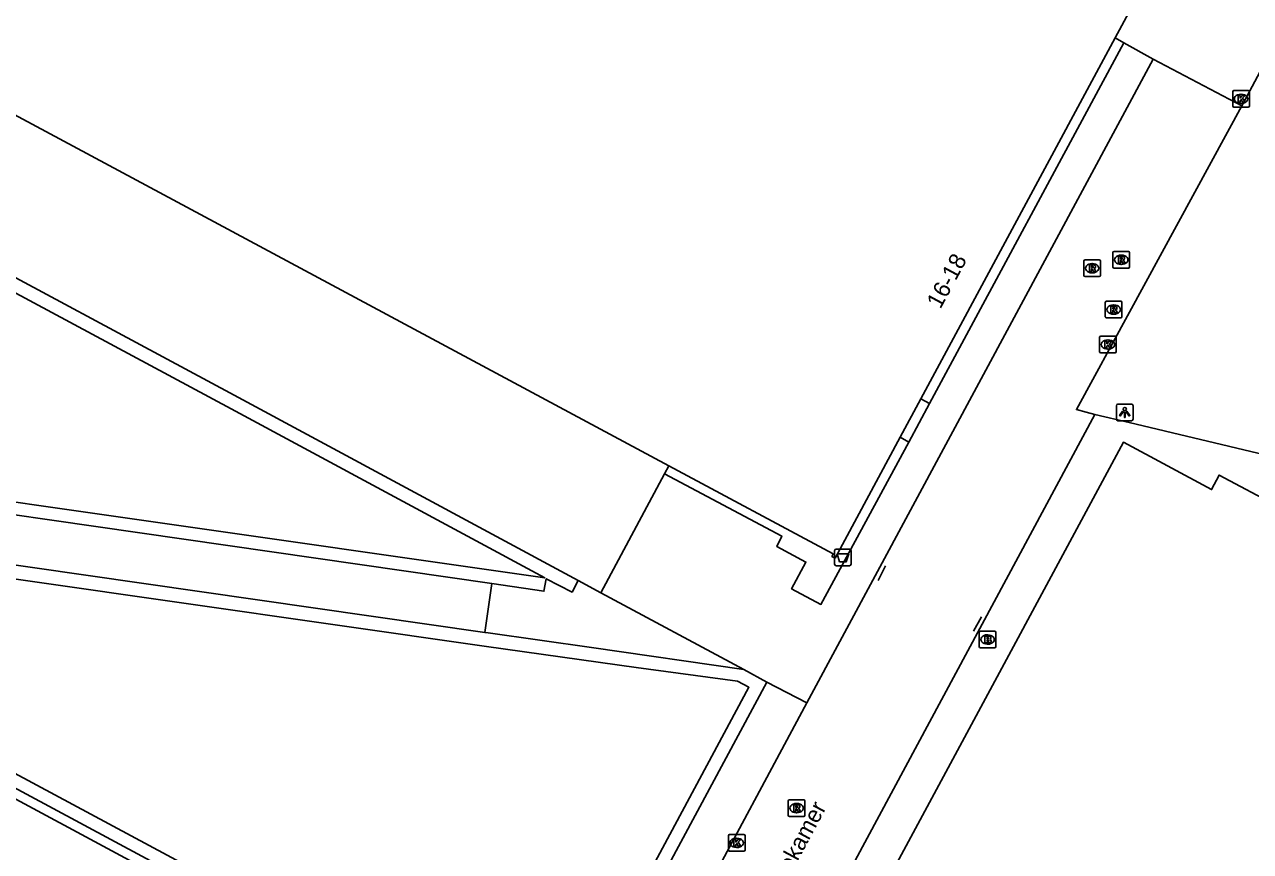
# Model space of a CAD drawing. Extents: x 159489 to 160304, y 383826 to 384530.
# Drawn here: x 159768.9 to 159842.4, y 384293 to 384342.7 of the extents above; entities that cross this region are included whole.
import ezdxf

# ---------------------------------------------------------------- set-up
doc = ezdxf.new("R2010")
doc.units = 0
for name, color, linetype in [('IMGEO_Afvalbak', 7, 'Continuous'), ('IMGEO_Brandkraan', 7, 'Continuous'), ('IMGEO_Groenvoorziening', 7, 'Continuous'), ('IMGEO_Kolk', 7, 'Continuous'), ('IMGEO_Lichtpunt', 7, 'Continuous'), ('IMGEO_Lijnafwatering', 7, 'Continuous'), ('IMGEO_Openbare_ruimte_label', 7, 'Continuous'), ('IMGEO_Pand', 7, 'Continuous'), ('IMGEO_Pand_nummerreeks', 7, 'Continuous'), ('IMGEO_Rijbaan_lokaal_open', 7, 'Continuous'), ('IMGEO_Rioolput', 7, 'Continuous'), ('IMGEO_Terreindeel_open', 7, 'Continuous'), ('IMGEO_Voetpad_gesloten', 7, 'Continuous'), ('IMGEO_Voetpad_halfverhard', 7, 'Continuous'), ('IMGEO_Voetpad_open', 7, 'Continuous')]:
    doc.layers.add(name, color=color, linetype=linetype)

msp = doc.modelspace()

# ---------------------------------------------------------------- linework, layer by layer
at = {"layer": 'IMGEO_Afvalbak'}
for p, q in [((159817.591, 384311.185), (159818.381, 384311.185)), ((159818.381, 384311.185), (159817.591, 384311.185)), ((159817.491, 384310.285), (159817.491, 384311.085)), ((159817.491, 384311.085), (159817.491, 384310.285)), ((159818.481, 384311.085), (159818.481, 384310.285)), ((159818.481, 384310.285), (159818.481, 384311.085)), ((159818.381, 384310.185), (159817.591, 384310.185)), ((159817.591, 384310.185), (159818.381, 384310.185))]:
    msp.add_line(p, q, dxfattribs=at)
msp.add_lwpolyline([(159817.634, 384310.899), (159818.338, 384310.899), (159818.189, 384310.429), (159817.783, 384310.429), (159817.634, 384310.899)], dxfattribs=at)
for centre, start, end in [((159817.591, 384311.085), 90, 180), ((159817.591, 384311.085), 90, 180), ((159818.381, 384311.085), 0, 90), ((159818.381, 384311.085), 360, 90), ((159817.591, 384310.285), 180, 270), ((159817.591, 384310.285), 180, 270), ((159818.381, 384310.285), 270, 0), ((159818.381, 384310.285), 270, 0)]:
    msp.add_arc(centre, 0.1, start, end, dxfattribs=at)
at = {"layer": 'IMGEO_Brandkraan'}
for p, q in [((159826.167, 384305.333), (159826.167, 384306.185)), ((159826.242, 384306.259), (159827.094, 384306.259)), ((159826.655, 384306.039), (159826.68, 384306.039)), ((159827.168, 384306.185), (159827.168, 384305.333)), ((159827.094, 384305.259), (159826.242, 384305.259)), ((159826.678, 384305.479), (159826.653, 384305.479))]:
    msp.add_line(p, q, dxfattribs=at)
for points in [[(159826.167, 384305.333), (159826.167, 384306.185)], [(159826.242, 384306.259), (159827.094, 384306.259)], [(159826.515, 384305.959), (159826.515, 384305.559), (159826.728, 384305.559)], [(159826.746, 384305.959), (159826.515, 384305.959)], [(159827.168, 384306.185), (159827.168, 384305.333)], [(159827.094, 384305.259), (159826.242, 384305.259)], [(159826.694, 384305.878), (159826.64, 384305.878), (159826.64, 384305.802)], [(159826.64, 384305.802), (159826.693, 384305.802)], [(159826.702, 384305.726), (159826.64, 384305.726), (159826.64, 384305.645)], [(159826.64, 384305.645), (159826.702, 384305.645)]]:
    msp.add_lwpolyline(points, dxfattribs=at)
for centre, radius, start, end in [((159826.244, 384306.183), 0.0765, 91.55205, 178.44795), ((159826.244, 384306.183), 0.0765, 91.55205, 178.44795), ((159826.75, 384305.814), 0.145, 59.4692, 91.53667), ((159827.092, 384306.183), 0.0765, 1.55205, 88.44795), ((159827.092, 384306.183), 0.0765, 1.55205, 88.44795), ((159826.244, 384305.335), 0.0765, 181.55205, 268.44795), ((159826.244, 384305.335), 0.0765, 181.55205, 268.44795), ((159826.695, 384305.84), 0.0379, 267.82845, 90.93552), ((159826.703, 384305.685), 0.0404, 269.87594, 90.50774), ((159826.734, 384305.81), 0.251, 268.66757, 293.53466), ((159826.775, 384305.861), 0.0922, 285.51372, 58.15012), ((159826.78, 384305.669), 0.105, 301.31148, 78.98903), ((159827.092, 384305.335), 0.0765, 271.55205, 358.44795), ((159827.092, 384305.335), 0.0765, 271.55205, 358.44795)]:
    msp.add_arc(centre, radius, start, end, dxfattribs=at)
for centre, major_axis, ratio, start_param, end_param in [((159826.654, 384305.759), (-0.387, 0.002), 0.722429, 4.712389, 7.853982), ((159826.679, 384305.759), (-0.39, 0.002), 0.717154, 1.570796, 4.712389)]:
    msp.add_ellipse(centre, major_axis=major_axis, ratio=ratio, start_param=start_param, end_param=end_param, dxfattribs=at)
at = {"layer": 'IMGEO_Groenvoorziening'}
msp.add_lwpolyline([(159813.426, 384303.207), (159800.661, 384279.441)], dxfattribs=at)
at = {"layer": 'IMGEO_Kolk'}
for p, q in [((159841.384, 384337.79), (159841.384, 384338.642)), ((159841.459, 384338.716), (159842.311, 384338.716)), ((159841.872, 384338.496), (159841.897, 384338.496)), ((159842.385, 384338.642), (159842.385, 384337.79)), ((159842.311, 384337.716), (159841.459, 384337.716)), ((159841.895, 384337.936), (159841.87, 384337.936)), ((159833.391, 384323.042), (159833.391, 384323.894)), ((159833.466, 384323.968), (159834.318, 384323.968)), ((159833.879, 384323.748), (159833.904, 384323.748)), ((159834.392, 384323.894), (159834.392, 384323.042)), ((159834.318, 384322.968), (159833.466, 384322.968)), ((159833.902, 384323.188), (159833.877, 384323.188)), ((159811.113, 384293.126), (159811.113, 384293.978)), ((159811.188, 384294.052), (159812.04, 384294.052)), ((159811.601, 384293.832), (159811.626, 384293.832)), ((159812.114, 384293.978), (159812.114, 384293.126)), ((159812.04, 384293.052), (159811.188, 384293.052)), ((159811.624, 384293.272), (159811.599, 384293.272))]:
    msp.add_line(p, q, dxfattribs=at)
for points in [[(159841.384, 384337.79), (159841.384, 384338.642)], [(159841.459, 384338.716), (159842.311, 384338.716)], [(159841.705, 384338.416), (159841.828, 384338.416), (159841.828, 384338.265), (159841.958, 384338.416), (159842.122, 384338.416), (159841.976, 384338.265), (159842.129, 384338.016), (159841.977, 384338.016), (159841.892, 384338.18), (159841.828, 384338.113), (159841.828, 384338.016), (159841.705, 384338.016), (159841.705, 384338.416)], [(159842.385, 384338.642), (159842.385, 384337.79)], [(159842.311, 384337.716), (159841.459, 384337.716)], [(159833.391, 384323.042), (159833.391, 384323.894)], [(159833.466, 384323.968), (159834.318, 384323.968)], [(159833.712, 384323.668), (159833.835, 384323.668), (159833.835, 384323.517), (159833.965, 384323.668), (159834.129, 384323.668), (159833.983, 384323.517), (159834.136, 384323.268), (159833.984, 384323.268), (159833.899, 384323.432), (159833.835, 384323.365), (159833.835, 384323.268), (159833.712, 384323.268), (159833.712, 384323.668)], [(159834.392, 384323.894), (159834.392, 384323.042)], [(159834.318, 384322.968), (159833.466, 384322.968)], [(159811.113, 384293.126), (159811.113, 384293.978)], [(159811.188, 384294.052), (159812.04, 384294.052)], [(159811.434, 384293.752), (159811.557, 384293.752), (159811.557, 384293.601), (159811.687, 384293.752), (159811.851, 384293.752), (159811.705, 384293.601), (159811.858, 384293.352), (159811.706, 384293.352), (159811.621, 384293.516), (159811.557, 384293.449), (159811.557, 384293.352), (159811.434, 384293.352), (159811.434, 384293.752)], [(159812.114, 384293.978), (159812.114, 384293.126)], [(159812.04, 384293.052), (159811.188, 384293.052)]]:
    msp.add_lwpolyline(points, dxfattribs=at)
for centre, start, end in [((159841.461, 384338.64), 91.55205, 178.44795), ((159841.461, 384338.64), 91.55205, 178.44795), ((159842.309, 384338.64), 1.55205, 88.44795), ((159842.309, 384338.64), 1.55205, 88.44795), ((159841.461, 384337.792), 181.55205, 268.44795), ((159841.461, 384337.792), 181.55205, 268.44795), ((159842.309, 384337.792), 271.55205, 358.44795), ((159842.309, 384337.792), 271.55205, 358.44795), ((159833.468, 384323.892), 91.55205, 178.44795), ((159833.468, 384323.892), 91.55205, 178.44795), ((159834.316, 384323.892), 1.55205, 88.44795), ((159834.316, 384323.892), 1.55205, 88.44795), ((159833.468, 384323.044), 181.55205, 268.44795), ((159833.468, 384323.044), 181.55205, 268.44795), ((159834.316, 384323.044), 271.55205, 358.44795), ((159834.316, 384323.044), 271.55205, 358.44795), ((159811.19, 384293.976), 91.55205, 178.44795), ((159811.19, 384293.976), 91.55205, 178.44795), ((159812.038, 384293.976), 1.55205, 88.44795), ((159812.038, 384293.976), 1.55205, 88.44795), ((159811.19, 384293.128), 181.55205, 268.44795), ((159811.19, 384293.128), 181.55205, 268.44795), ((159812.038, 384293.128), 271.55205, 358.44795), ((159812.038, 384293.128), 271.55205, 358.44795)]:
    msp.add_arc(centre, 0.0765, start, end, dxfattribs=at)
for centre, major_axis, ratio, start_param, end_param in [((159841.871, 384338.216), (-0.387, 0.002), 0.722429, 4.712389, 7.853982), ((159841.896, 384338.216), (-0.39, 0.002), 0.717154, 1.570796, 4.712389), ((159833.878, 384323.468), (-0.387, 0.002), 0.722429, 4.712389, 7.853982), ((159833.903, 384323.468), (-0.39, 0.002), 0.717154, 1.570796, 4.712389), ((159811.6, 384293.552), (-0.387, 0.002), 0.722429, 4.712389, 7.853982), ((159811.625, 384293.552), (-0.39, 0.002), 0.717154, 1.570796, 4.712389)]:
    msp.add_ellipse(centre, major_axis=major_axis, ratio=ratio, start_param=start_param, end_param=end_param, dxfattribs=at)
at = {"layer": 'IMGEO_Lichtpunt'}
for p, q in [((159834.402, 384319.796), (159834.402, 384318.989)), ((159834.402, 384319.796), (159834.402, 384318.989)), ((159835.304, 384319.891), (159834.496, 384319.891)), ((159835.304, 384319.891), (159834.496, 384319.891)), ((159835.398, 384318.989), (159835.398, 384319.796)), ((159835.398, 384318.989), (159835.398, 384319.796)), ((159834.496, 384318.895), (159835.304, 384318.895)), ((159834.496, 384318.895), (159835.304, 384318.895))]:
    msp.add_line(p, q, dxfattribs=at)
for points in [[(159834.776, 384319.46), (159834.815, 384319.432), (159834.627, 384319.17), (159834.589, 384319.197), (159834.776, 384319.46)], [(159834.878, 384319.412), (159834.925, 384319.412), (159834.925, 384319.09), (159834.878, 384319.09), (159834.878, 384319.412)], [(159834.988, 384319.432), (159835.026, 384319.459), (159835.213, 384319.197), (159835.174, 384319.169), (159834.988, 384319.432)]]:
    msp.add_lwpolyline(points, dxfattribs=at)
msp.add_circle((159834.901, 384319.594), 0.0994, dxfattribs=at)
for centre, start, end in [((159834.496, 384319.796), 90, 180), ((159834.496, 384319.796), 90, 180), ((159835.304, 384319.796), 0, 90), ((159835.304, 384319.796), 0, 90), ((159834.496, 384318.989), 180, 270), ((159834.496, 384318.989), 180, 270), ((159835.304, 384318.989), 270, 0), ((159835.304, 384318.989), 270, 360)]:
    msp.add_arc(centre, 0.0946, start, end, dxfattribs=at)
at = {"layer": 'IMGEO_Lijnafwatering'}
for points in [[(159820.547, 384310.176), (159820.095, 384309.294)], [(159826.306, 384307.129), (159825.83, 384306.262)]]:
    msp.add_lwpolyline(points, dxfattribs=at)
at = {"layer": 'IMGEO_Pand'}
for points in [[(159716.4, 384364.81), (159721.137, 384362.285), (159721.26, 384362.516), (159807.547, 384316.187)], [(159834.32, 384341.87), (159836.742, 384346.371), (159836.557, 384346.471), (159836.448, 384346.268), (159828.873, 384350.338)], [(159822.662, 384320.208), (159834.32, 384341.87)], [(159821.424, 384317.908), (159822.662, 384320.208)], [(159807.547, 384316.187), (159817.41, 384310.892), (159817.329, 384310.742), (159817.514, 384310.643), (159821.424, 384317.908)]]:
    msp.add_lwpolyline(points, dxfattribs=at)
at = {"layer": 'IMGEO_Rijbaan_lokaal_open'}
for points in [[(159861.086, 384371.322), (159859.153, 384369.778), (159857.652, 384367.078), (159844.3, 384342.22), (159841.931, 384337.791)], [(159834.848, 384341.575), (159834.32, 384341.87)], [(159836.608, 384340.591), (159834.848, 384341.575)], [(159836.608, 384340.591), (159815.818, 384301.948)], [(159841.931, 384337.791), (159836.608, 384340.591)], [(159841.931, 384337.791), (159835.182, 384325.402), (159832.003, 384319.565), (159832.587, 384319.403), (159833.11, 384319.258)], [(159808.808, 384274.012), (159833.11, 384319.258)], [(159815.818, 384301.948), (159802.654, 384277.389)]]:
    msp.add_lwpolyline(points, dxfattribs=at)
at = {"layer": 'IMGEO_Rioolput'}
for p, q in [((159834.191, 384328.13), (159834.191, 384328.982)), ((159834.266, 384329.056), (159835.118, 384329.056)), ((159834.679, 384328.836), (159834.704, 384328.836)), ((159835.192, 384328.982), (159835.192, 384328.13)), ((159832.446, 384327.62), (159832.446, 384328.472)), ((159832.521, 384328.546), (159833.373, 384328.546)), ((159832.934, 384328.326), (159832.959, 384328.326)), ((159833.447, 384328.472), (159833.447, 384327.62)), ((159835.118, 384328.056), (159834.266, 384328.056)), ((159834.702, 384328.276), (159834.677, 384328.276)), ((159833.373, 384327.546), (159832.521, 384327.546)), ((159832.957, 384327.766), (159832.932, 384327.766)), ((159833.736, 384325.139), (159833.736, 384325.991)), ((159833.811, 384326.065), (159834.663, 384326.065)), ((159834.224, 384325.845), (159834.249, 384325.845)), ((159834.737, 384325.991), (159834.737, 384325.139)), ((159834.247, 384325.285), (159834.222, 384325.285)), ((159834.663, 384325.065), (159833.811, 384325.065)), ((159814.706, 384295.212), (159814.706, 384296.064)), ((159814.781, 384296.138), (159815.633, 384296.138)), ((159815.194, 384295.918), (159815.219, 384295.918)), ((159815.707, 384296.064), (159815.707, 384295.212)), ((159815.633, 384295.138), (159814.781, 384295.138)), ((159815.217, 384295.358), (159815.192, 384295.358))]:
    msp.add_line(p, q, dxfattribs=at)
for points in [[(159834.191, 384328.13), (159834.191, 384328.982)], [(159834.266, 384329.056), (159835.118, 384329.056)], [(159834.78, 384328.754), (159834.528, 384328.756), (159834.528, 384328.356)], [(159835.192, 384328.982), (159835.192, 384328.13)], [(159832.446, 384327.62), (159832.446, 384328.472)], [(159832.521, 384328.546), (159833.373, 384328.546)], [(159833.035, 384328.244), (159832.783, 384328.246), (159832.783, 384327.846)], [(159832.961, 384328.165), (159832.907, 384328.165), (159832.907, 384328.084)], [(159832.907, 384328.084), (159832.959, 384328.084)], [(159833.447, 384328.472), (159833.447, 384327.62)], [(159835.118, 384328.056), (159834.266, 384328.056)], [(159834.528, 384328.356), (159834.652, 384328.356), (159834.652, 384328.518), (159834.663, 384328.518)], [(159834.706, 384328.675), (159834.652, 384328.675), (159834.652, 384328.594)], [(159834.652, 384328.594), (159834.704, 384328.594)], [(159834.71, 384328.489), (159834.781, 384328.356), (159834.921, 384328.356), (159834.856, 384328.482)], [(159833.373, 384327.546), (159832.521, 384327.546)], [(159832.783, 384327.846), (159832.907, 384327.846), (159832.907, 384328.008), (159832.918, 384328.008)], [(159832.965, 384327.979), (159833.036, 384327.846), (159833.176, 384327.846), (159833.111, 384327.972)], [(159833.736, 384325.139), (159833.736, 384325.991)], [(159833.811, 384326.065), (159834.663, 384326.065)], [(159834.737, 384325.991), (159834.737, 384325.139)], [(159834.325, 384325.763), (159834.073, 384325.765), (159834.073, 384325.365)], [(159834.073, 384325.365), (159834.197, 384325.365), (159834.197, 384325.527), (159834.208, 384325.527)], [(159834.251, 384325.684), (159834.197, 384325.684), (159834.197, 384325.603)], [(159834.197, 384325.603), (159834.249, 384325.603)], [(159834.255, 384325.498), (159834.326, 384325.365), (159834.466, 384325.365), (159834.401, 384325.491)], [(159834.663, 384325.065), (159833.811, 384325.065)], [(159814.706, 384295.212), (159814.706, 384296.064)], [(159814.781, 384296.138), (159815.633, 384296.138)], [(159815.295, 384295.836), (159815.043, 384295.838), (159815.043, 384295.438)], [(159815.221, 384295.757), (159815.167, 384295.757), (159815.167, 384295.676)], [(159815.167, 384295.676), (159815.219, 384295.676)], [(159815.707, 384296.064), (159815.707, 384295.212)], [(159815.633, 384295.138), (159814.781, 384295.138)], [(159815.043, 384295.438), (159815.167, 384295.438), (159815.167, 384295.6), (159815.178, 384295.6)], [(159815.225, 384295.571), (159815.296, 384295.438), (159815.436, 384295.438), (159815.371, 384295.564)]]:
    msp.add_lwpolyline(points, dxfattribs=at)
for centre, radius, start, end in [((159834.268, 384328.98), 0.0765, 91.55205, 178.44795), ((159834.268, 384328.98), 0.0765, 91.55205, 178.44795), ((159834.779, 384328.644), 0.109, 350.36119, 89.41601), ((159835.116, 384328.98), 0.0765, 1.55205, 88.44795), ((159835.116, 384328.98), 0.0765, 1.55205, 88.44795), ((159832.523, 384328.47), 0.0765, 91.55205, 178.44795), ((159832.523, 384328.47), 0.0765, 91.55205, 178.44795), ((159832.943, 384328.273), 0.19, 274.7715, 282.96867), ((159832.967, 384328.069), 0.0964, 77.00612, 93.18647), ((159832.981, 384328.126), 0.0378, 276.66336, 79.67722), ((159833.034, 384328.134), 0.109, 350.36119, 89.41601), ((159833.032, 384328.134), 0.112, 277.58423, 350.98172), ((159833.016, 384327.919), 0.108, 29.51342, 73.79051), ((159833.371, 384328.47), 0.0765, 1.55205, 88.44795), ((159833.371, 384328.47), 0.0765, 1.55205, 88.44795), ((159834.268, 384328.132), 0.0765, 181.55205, 268.44795), ((159834.268, 384328.132), 0.0765, 181.55205, 268.44795), ((159834.662, 384328.465), 0.0533, 26.02933, 88.69889), ((159834.688, 384328.783), 0.19, 274.7715, 282.96867), ((159834.712, 384328.579), 0.0964, 77.00612, 93.18647), ((159834.726, 384328.636), 0.0378, 276.66336, 79.67722), ((159834.777, 384328.644), 0.112, 277.58423, 350.98172), ((159834.761, 384328.429), 0.108, 29.51342, 73.79051), ((159835.116, 384328.132), 0.0765, 271.55205, 358.44795), ((159835.116, 384328.132), 0.0765, 271.55205, 358.44795), ((159832.523, 384327.622), 0.0765, 181.55205, 268.44795), ((159832.523, 384327.622), 0.0765, 181.55205, 268.44795), ((159832.917, 384327.955), 0.0533, 26.02933, 88.69889), ((159833.371, 384327.622), 0.0765, 271.55205, 358.44795), ((159833.371, 384327.622), 0.0765, 271.55205, 358.44795), ((159833.813, 384325.989), 0.0765, 91.55205, 178.44795), ((159833.813, 384325.989), 0.0765, 91.55205, 178.44795), ((159834.661, 384325.989), 0.0765, 1.55205, 88.44795), ((159834.661, 384325.989), 0.0765, 1.55205, 88.44795), ((159833.813, 384325.141), 0.0765, 181.55205, 268.44795), ((159833.813, 384325.141), 0.0765, 181.55205, 268.44795), ((159834.207, 384325.474), 0.0533, 26.02933, 88.69889), ((159834.233, 384325.792), 0.19, 274.7715, 282.96867), ((159834.257, 384325.588), 0.0964, 77.00612, 93.18647), ((159834.271, 384325.645), 0.0378, 276.66336, 79.67722), ((159834.324, 384325.653), 0.109, 350.36119, 89.41601), ((159834.322, 384325.653), 0.112, 277.58423, 350.98172), ((159834.306, 384325.438), 0.108, 29.51342, 73.79051), ((159834.661, 384325.141), 0.0765, 271.55205, 358.44795), ((159834.661, 384325.141), 0.0765, 271.55205, 358.44795), ((159814.783, 384296.062), 0.0765, 91.55205, 178.44795), ((159814.783, 384296.062), 0.0765, 91.55205, 178.44795), ((159815.203, 384295.865), 0.19, 274.7715, 282.96867), ((159815.227, 384295.661), 0.0964, 77.00612, 93.18647), ((159815.241, 384295.718), 0.0378, 276.66336, 79.67722), ((159815.294, 384295.726), 0.109, 350.36119, 89.41601), ((159815.292, 384295.726), 0.112, 277.58423, 350.98172), ((159815.631, 384296.062), 0.0765, 1.55205, 88.44795), ((159815.631, 384296.062), 0.0765, 1.55205, 88.44795), ((159814.783, 384295.214), 0.0765, 181.55205, 268.44795), ((159814.783, 384295.214), 0.0765, 181.55205, 268.44795), ((159815.177, 384295.547), 0.0533, 26.02933, 88.69889), ((159815.276, 384295.511), 0.108, 29.51342, 73.79051), ((159815.631, 384295.214), 0.0765, 271.55205, 358.44795), ((159815.631, 384295.214), 0.0765, 271.55205, 358.44795)]:
    msp.add_arc(centre, radius, start, end, dxfattribs=at)
for centre, major_axis, ratio, start_param, end_param in [((159834.678, 384328.556), (-0.387, 0.002), 0.722429, 4.712389, 7.853982), ((159834.703, 384328.556), (-0.39, 0.002), 0.717154, 1.570796, 4.712389), ((159832.933, 384328.046), (-0.387, 0.002), 0.722429, 4.712389, 7.853982), ((159832.958, 384328.046), (-0.39, 0.002), 0.717154, 1.570796, 4.712389), ((159834.223, 384325.565), (-0.387, 0.002), 0.722429, 4.712389, 7.853982), ((159834.248, 384325.565), (-0.39, 0.002), 0.717154, 1.570796, 4.712389), ((159815.193, 384295.638), (-0.387, 0.002), 0.722429, 4.712389, 7.853982), ((159815.218, 384295.638), (-0.39, 0.002), 0.717154, 1.570796, 4.712389)]:
    msp.add_ellipse(centre, major_axis=major_axis, ratio=ratio, start_param=start_param, end_param=end_param, dxfattribs=at)
at = {"layer": 'IMGEO_Terreindeel_open'}
msp.add_lwpolyline([(159737.034, 384313.652), (159800.661, 384279.441)], dxfattribs=at)
at = {"layer": 'IMGEO_Voetpad_gesloten'}
for points in [[(159717.843, 384353.7), (159712.762, 384356.443), (159700.707, 384334.064), (159726.866, 384319.977), (159741.046, 384317.91), (159797.007, 384309.896), (159800.092, 384309.462), (159781.262, 384319.609), (159744.117, 384339.565)], [(159844.112, 384313.744), (159840.569, 384315.627), (159840.112, 384314.763), (159834.818, 384317.597), (159811.13, 384273.563)], [(159741.793, 384313.181), (159738.603, 384313.672), (159800.337, 384280.498), (159812.348, 384302.895), (159811.651, 384303.266), (159805.581, 384304.082), (159796.588, 384305.334), (159741.793, 384313.181)]]:
    msp.add_lwpolyline(points, dxfattribs=at)
at = {"layer": 'IMGEO_Voetpad_halfverhard'}
for points in [[(159744.495, 384340.27), (159781.459, 384320.418), (159802.101, 384309.308)], [(159807.288, 384315.703), (159807.547, 384316.187)]]:
    msp.add_lwpolyline(points, dxfattribs=at)
at = {"layer": 'IMGEO_Voetpad_open'}
for points in [[(159823.193, 384319.927), (159834.848, 384341.575)], [(159821.952, 384317.605), (159823.193, 384319.927)], [(159822.662, 384320.208), (159823.193, 384319.927)], [(159833.11, 384319.258), (159835.164, 384318.796), (159888.716, 384306.025)], [(159821.952, 384317.605), (159821.424, 384317.908)], [(159741.576, 384317.086), (159796.909, 384309.117)], [(159807.288, 384315.703), (159814.319, 384311.966), (159814.012, 384311.352), (159815.769, 384310.402), (159814.903, 384308.806), (159816.67, 384307.865), (159821.952, 384317.605)], [(159803.465, 384308.568), (159807.288, 384315.703)], [(159796.491, 384306.184), (159741.908, 384314.033), (159741.156, 384314.134)], [(159800.352, 384278.938), (159736.839, 384313.125)], [(159796.909, 384309.117), (159796.491, 384306.184)], [(159796.909, 384309.117), (159800.043, 384308.652), (159800.185, 384309.411), (159801.736, 384308.601), (159802.101, 384309.308)], [(159802.101, 384309.308), (159803.465, 384308.568)], [(159803.465, 384308.568), (159812.032, 384303.968)], [(159812.032, 384303.968), (159802.893, 384305.271), (159796.705, 384306.154), (159796.491, 384306.184)], [(159812.032, 384303.968), (159813.426, 384303.207)], [(159813.426, 384303.207), (159815.818, 384301.948)]]:
    msp.add_lwpolyline(points, dxfattribs=at)

# ---------------------------------------------------------------- texts
at = {"layer": 'IMGEO_Openbare_ruimte_label'}
msp.add_text('Machinekamer', height=1, rotation=61.7691, dxfattribs=at).set_placement((159812.878, 384287.966))
at = {"layer": 'IMGEO_Pand_nummerreeks'}
msp.add_text('16-18', height=1, rotation=61.71328, dxfattribs=at).set_placement((159823.838, 384325.557))

doc.saveas('drawing.dxf')
